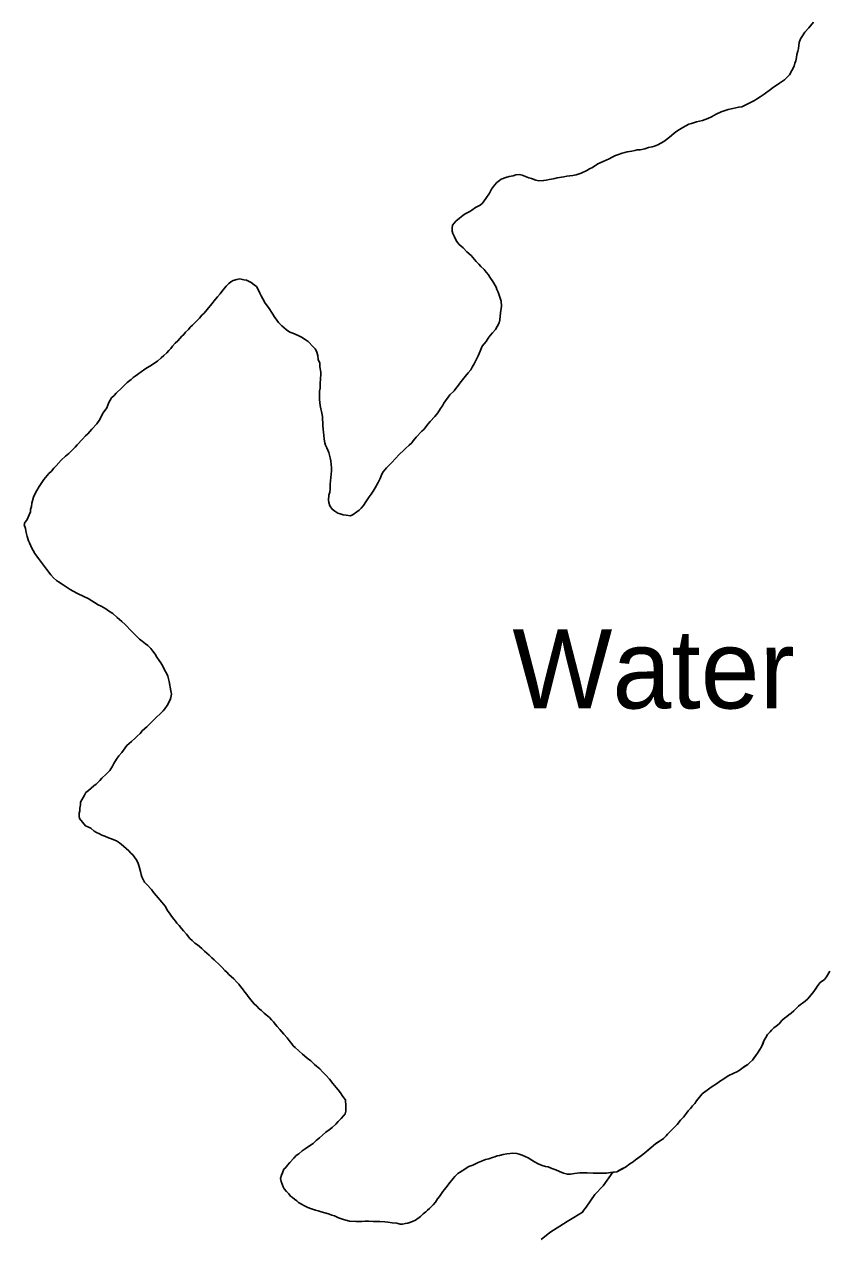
# Model space of a CAD drawing. Extents: x 3161665 to 3199565, y 885729 to 911164.
# Drawn here: x 3192155 to 3193171, y 906843 to 908375 of the extents above; entities that cross this region are included whole.
import ezdxf

# ---------------------------------------------------------------- set-up
doc = ezdxf.new("R2010")
doc.units = 0
for name, color, linetype in [('V-RIVR-IDEN', 7, 'Continuous'), ('V-SITE-VEGE', 7, 'Continuous'), ('V-TOPO-SHOR', 7, 'Continuous')]:
    doc.layers.add(name, color=color, linetype=linetype)

msp = doc.modelspace()

# ---------------------------------------------------------------- linework, layer by layer
at = {"layer": 'V-SITE-VEGE'}
for points in [[(3192818.4, 906848.3), (3192840.2, 906862.2), (3192848.9, 906867.5), (3192859.8, 906874), (3192860.9, 906876.1), (3192864.2, 906880.4), (3192875.1, 906896.6), (3192886, 906907.3), (3192898.1, 906924.5), (3192902.9, 906925.3), (3192914.1, 906931.2), (3192919.6, 906935), (3192923.8, 906937.7), (3192926.6, 906940.1), (3192936, 906946.9), (3192952.1, 906960.6), (3192959.1, 906965.3), (3192962.1, 906967.1), (3192965.2, 906970.4), (3192967, 906972.8), (3192976.8, 906982.3), (3192979.2, 906985), (3192983.5, 906990.4), (3192987.2, 906994.3), (3192991.1, 906999), (3192993.3, 907002), (3192996, 907005), (3192998.8, 907008.6), (3193001.5, 907011.3), (3193003.7, 907014.6), (3193011, 907023.5), (3193020.4, 907030.9), (3193023.5, 907033), (3193028.9, 907036.3), (3193034.1, 907040.1), (3193036.8, 907041.6), (3193043.5, 907046.4), (3193050.8, 907049.9), (3193054.4, 907051.4), (3193057.5, 907053.1), (3193060.8, 907055.8), (3193068.4, 907060.8), (3193070.8, 907062.9), (3193074.2, 907066.2), (3193080.6, 907075.2), (3193083.7, 907079.7), (3193085.8, 907083.2), (3193088.9, 907090.7), (3193091.1, 907094.9), (3193093.5, 907098.5), (3193096.6, 907101.8), (3193098.4, 907104.2), (3193101.2, 907107.2), (3193104.2, 907109.3), (3193107.9, 907112.2), (3193111.5, 907116.1), (3193114.9, 907119.4), (3193117.6, 907121.5), (3193120.1, 907123.5), (3193123.1, 907125.6), (3193129.2, 907131), (3193132.5, 907134.2), (3193135, 907136.3), (3193137.7, 907138.1), (3193140.8, 907140.5), (3193144.1, 907143.8), (3193152, 907153), (3193157, 907160.5), (3193159.7, 907164.1), (3193165.2, 907168.2), (3193167.9, 907171.5), (3193171.9, 907178.7)], [(3192807.5, 906839.7), (3192818.4, 906848.3)]]:
    msp.add_lwpolyline(points, dxfattribs=at)
at = {"layer": 'V-TOPO-SHOR'}
for points in [[(3193151.6, 908377.1), (3193145.5, 908370.2), (3193140.6, 908364.6), (3193136.6, 908358.9), (3193135.1, 908356.2), (3193133.2, 908351.7), (3193132.3, 908344.2), (3193131.6, 908340.8), (3193130.4, 908336.6), (3193130, 908332.7), (3193129.1, 908328.5), (3193127.8, 908325.5), (3193126.9, 908321.9), (3193124.1, 908316.2), (3193121.3, 908310.8), (3193114.6, 908304.3), (3193108.5, 908300.1), (3193105.5, 908298)], [(3193105.5, 908298), (3193100.9, 908295.1), (3193097, 908292.1), (3193089.1, 908286.5), (3193084.2, 908283.2), (3193079.4, 908280), (3193076.9, 908278.2), (3193069.4, 908274.6), (3193066.6, 908273.2), (3193060.9, 908270.5), (3193057, 908270), (3193049.4, 908268.2), (3193043.7, 908266.8), (3193034.9, 908264.2), (3193028.5, 908261.2), (3193022.5, 908257.7), (3193017.9, 908255.6), (3193011.2, 908253), (3193007.3, 908252.1), (3193003.7, 908251.3), (3192997.3, 908249.5), (3192994, 908248.4), (3192986.4, 908244.2), (3192982.2, 908241.6), (3192978.8, 908239.5), (3192975.5, 908237.1), (3192972.1, 908234.2), (3192967.6, 908230.3), (3192962.4, 908226.4), (3192954.8, 908222.3), (3192950.6, 908220.8), (3192947.6, 908220), (3192943, 908218.8), (3192938.5, 908217.4), (3192932.5, 908216.2), (3192928.8, 908216), (3192925.8, 908215.1), (3192922.2, 908214.5), (3192916.1, 908213.7), (3192913.1, 908212.5), (3192909.8, 908212), (3192905.3, 908210.2), (3192901.3, 908208.8), (3192897.1, 908206.7), (3192893.4, 908204.6), (3192889.8, 908203.2), (3192885.6, 908201.4), (3192879.2, 908198.2), (3192872.2, 908193.7), (3192868.6, 908191.9), (3192865.2, 908189.9), (3192858, 908186.6), (3192851.6, 908184.6), (3192847.4, 908183.5), (3192840.1, 908182.6), (3192836.2, 908182.1), (3192827.8, 908180.7), (3192824.7, 908179.8), (3192820.5, 908178.9), (3192817.5, 908178.4), (3192813.9, 908177.8), (3192810.5, 908177.2), (3192804.5, 908177), (3192800.6, 908177.7), (3192795.2, 908179.8), (3192791.9, 908180.8), (3192783.5, 908183.9), (3192780.2, 908184.8), (3192775.7, 908184.3), (3192772.3, 908183.4), (3192767.2, 908182.3), (3192763, 908181.1), (3192757.2, 908179.1), (3192754.8, 908177.3), (3192751.4, 908174.6), (3192748.4, 908171.6), (3192745, 908166.5), (3192742.2, 908161.4), (3192737.6, 908154.6), (3192733.3, 908148.6), (3192730.3, 908146.2), (3192724.5, 908143.3), (3192720, 908140), (3192717.6, 908138.2), (3192711.5, 908135), (3192708.4, 908132.9), (3192704.2, 908129.9), (3192699.9, 908125.8), (3192697.5, 908123.4), (3192695.7, 908121), (3192695.3, 908117.1), (3192695.3, 908113.5), (3192695.8, 908110.4), (3192697.9, 908106.2), (3192700.8, 908100.7), (3192703.8, 908096.5), (3192706.5, 908094.3), (3192708.9, 908092.2), (3192713.7, 908087.3), (3192719, 908082.4), (3192725.6, 908075.1)], [(3192725.6, 908075.1), (3192728.8, 908071.5), (3192731.5, 908068.7), (3192735.4, 908064.8), (3192738.1, 908061.7), (3192741, 908058.1), (3192742.8, 908055.3), (3192746.4, 908049.6), (3192750.5, 908042.6), (3192751.7, 908039.6), (3192753.2, 908036.2), (3192755.5, 908029.9), (3192756.9, 908024.7), (3192757.5, 908018.7), (3192756.2, 908010), (3192755.2, 908001.5), (3192754.5, 907997.6), (3192751.8, 907992.8), (3192749.9, 907989.2), (3192746.2, 907984.8), (3192743.2, 907981.5), (3192740.4, 907978.2), (3192738, 907974), (3192733.1, 907968), (3192730.3, 907961.7), (3192727.8, 907956), (3192722.9, 907945.9), (3192720.4, 907941.4), (3192718.6, 907938.1), (3192715.5, 907934.2), (3192711.5, 907929.7), (3192704.8, 907921.3), (3192703, 907918.7), (3192699.9, 907914.5), (3192697.8, 907911.8), (3192692, 907906.4), (3192684.6, 907896), (3192682.8, 907892.7), (3192680.6, 907889.4), (3192677, 907883.7), (3192673.3, 907879.2), (3192667.5, 907872.9), (3192664.4, 907869.4), (3192659.8, 907863.4), (3192656.8, 907860.7), (3192649.8, 907853.3), (3192645.8, 907848.5), (3192644, 907846.1), (3192640.9, 907842.8), (3192636.3, 907838.6), (3192633.6, 907836.3), (3192628.7, 907831.5), (3192623.2, 907825.8), (3192619.3, 907821.6), (3192615.6, 907817.8), (3192612.3, 907814.5), (3192608, 907809.4), (3192606.4, 907806.4), (3192604.3, 907800.7), (3192601.8, 907795.9), (3192597.8, 907789), (3192595.3, 907784.9), (3192592.9, 907781.3), (3192590.4, 907777.7), (3192588.6, 907775), (3192586.1, 907771.4), (3192583.1, 907766.6), (3192580.3, 907763.3), (3192577.9, 907760.9), (3192574.8, 907758.9), (3192570.3, 907755.3), (3192566.7, 907753.8), (3192561.2, 907754.5), (3192557.3, 907755.1), (3192553.7, 907756.1), (3192550.7, 907757.3), (3192546.8, 907759.5), (3192543.8, 907762.2), (3192540.6, 907766.5), (3192539.4, 907770.7), (3192538.8, 907773.7), (3192539.5, 907779.8), (3192540.5, 907783.7), (3192541.1, 907787.6), (3192541.2, 907793.6), (3192542.5, 907806.3), (3192542.6, 907810.5), (3192542.9, 907814.7), (3192542.4, 907818), (3192541.8, 907823.4), (3192541, 907826.8), (3192539.2, 907833.7), (3192536.9, 907839.5), (3192535.1, 907842.8), (3192534.2, 907845.8), (3192533.4, 907850.4), (3192532.9, 907855.8), (3192532.6, 907858.8), (3192532.3, 907863.3), (3192531.8, 907867.9), (3192531.3, 907879)], [(3192531.3, 907879), (3192530.2, 907885.4), (3192529.3, 907889), (3192528.5, 907893.2), (3192527.6, 907900.5), (3192527.7, 907907.7), (3192527.8, 907911.3), (3192528.4, 907915.2), (3192528.5, 907920.1), (3192528.9, 907927.6), (3192529.2, 907931.8), (3192529.2, 907935.4), (3192528.1, 907942.1), (3192527.9, 907946.6), (3192526.1, 907951.4), (3192525.3, 907956.3), (3192523.8, 907961.7), (3192522, 907964.7), (3192519.7, 907967.2), (3192513.1, 907973.9), (3192509.5, 907976.3), (3192505, 907979.4), (3192500.8, 907981.6), (3192493.9, 907984.3), (3192490.3, 907985.9), (3192485.9, 907988.7), (3192479.9, 907993.6), (3192476, 907997.8), (3192473.9, 908000.9), (3192470.4, 908005.7), (3192468.6, 908008.5), (3192463, 908017), (3192458.8, 908022.4), (3192455.9, 908027.9), (3192454.1, 908031.8), (3192452.3, 908035.2), (3192450.6, 908038.8), (3192447.9, 908043.4), (3192444.9, 908045.5), (3192441.3, 908048.6), (3192435.3, 908051.3), (3192432, 908052), (3192426.9, 908052.9), (3192423.3, 908052.4), (3192418.4, 908050.9), (3192415.7, 908049.1), (3192413, 908047.1), (3192409.6, 908043.8), (3192404.1, 908037.2), (3192402, 908034.2), (3192398.9, 908030.4), (3192396.2, 908027.4), (3192391.6, 908021.4), (3192385.8, 908014.2), (3192381.8, 908009.7), (3192379.1, 908007.1), (3192376, 908003.5), (3192367.2, 907994.5), (3192364.1, 907991.9), (3192362, 907989.2), (3192358.3, 907985.6), (3192356.2, 907982.9), (3192353.7, 907980.5), (3192348.5, 907974.9), (3192345.5, 907971.9), (3192342.1, 907968), (3192339.7, 907965.3), (3192337.3, 907962.6), (3192334.8, 907959.6), (3192331.2, 907956.1), (3192327.5, 907953.1), (3192322.9, 907948.9), (3192318.4, 907946), (3192315.6, 907944.2), (3192310.5, 907940.9), (3192307.1, 907938.9), (3192302.3, 907935.6), (3192297.7, 907932.3), (3192295, 907930.3), (3192292.3, 907928.5), (3192289.8, 907925.8), (3192284.6, 907922.2), (3192277.9, 907915.4), (3192270.9, 907908.8), (3192268.2, 907905.6), (3192265.1, 907902.6), (3192261.7, 907896.9), (3192259, 907890.3), (3192254.4, 907883.7), (3192252.5, 907880.1), (3192250.4, 907875.6), (3192246.4, 907869.9), (3192240.3, 907863.1), (3192237.5, 907860.4), (3192235.1, 907857.4), (3192232, 907854.7), (3192228.4, 907850.6), (3192221.7, 907843.4), (3192218.9, 907840.4), (3192216.2, 907837.4), (3192211, 907832.4)], [(3192211, 907832.4), (3192206.7, 907829.1), (3192201.2, 907824), (3192195.1, 907816.9), (3192192.1, 907813.9), (3192189, 907810.3), (3192186, 907807), (3192179.5, 907799.6), (3192173.7, 907790.9), (3192170.7, 907785.8), (3192168.2, 907781.3), (3192166.3, 907777.1), (3192164.4, 907769.9), (3192163.8, 907765.4), (3192162.8, 907761.8), (3192162.5, 907758.8), (3192157.9, 907748.3), (3192155.4, 907745.3), (3192154.8, 907742.3), (3192156.5, 907737.7), (3192157.4, 907732.6), (3192158.5, 907727.5), (3192160, 907722.3), (3192161.5, 907719.6), (3192164.1, 907713.8), (3192168.2, 907706), (3192172.7, 907699.9), (3192175.1, 907696.5), (3192179.2, 907691.4), (3192182.8, 907686.5), (3192188.4, 907679.2), (3192191.7, 907675.5), (3192195.3, 907672.2), (3192198, 907670.3), (3192203.9, 907666.4), (3192212.9, 907660.8), (3192221.3, 907656.2), (3192230.9, 907651.6), (3192235.4, 907649.4), (3192248.3, 907641.4), (3192251.9, 907639.6), (3192257.6, 907636.2), (3192261.1, 907633.8), (3192266.5, 907630.4), (3192272.2, 907625.5), (3192278.2, 907620.3), (3192282, 907616.3), (3192284.4, 907614.2), (3192288, 907610.2), (3192293.4, 907604.7), (3192300.2, 907598), (3192303.5, 907595.3), (3192308, 907592.2), (3192310.7, 907589.8), (3192314.5, 907586.1), (3192317.2, 907582.8), (3192320.2, 907578.8), (3192322.3, 907575.2), (3192325.2, 907570.9), (3192327.3, 907568.2), (3192329.7, 907563.9), (3192332.3, 907558.5), (3192334.4, 907554.8), (3192335.9, 907551.2), (3192337.9, 907544.6), (3192339.9, 907532.8), (3192340.7, 907528.6), (3192339.8, 907524.3), (3192339.1, 907521.3), (3192335.4, 907514.1), (3192332.4, 907510), (3192330.2, 907507.6), (3192327.2, 907504.3), (3192321.1, 907498.6), (3192318, 907495.7), (3192312.5, 907490.3), (3192309.5, 907487.3), (3192304.3, 907482.5), (3192301, 907478.7), (3192297.3, 907475.4), (3192294.9, 907473), (3192290.3, 907468.8), (3192284.5, 907463.5), (3192280.2, 907457.8), (3192278.1, 907454.8), (3192274.4, 907450.6), (3192271.3, 907446.2), (3192268, 907440.8), (3192266.1, 907437.5), (3192262.7, 907432.1), (3192258.2, 907427.6), (3192252.7, 907422.3), (3192250.2, 907419.6), (3192247.8, 907416.9), (3192245.4, 907414.8), (3192242.6, 907412.7), (3192235.9, 907406.8), (3192232.6, 907404.1), (3192231, 907400.8), (3192227.4, 907394.8), (3192225.8, 907392.1)], [(3192225.8, 907392.1), (3192225.8, 907388.8), (3192224.8, 907384.3), (3192224.8, 907381.3), (3192224.1, 907378.3), (3192224.1, 907374.4), (3192224.4, 907371.3), (3192232.1, 907362.2)], [(3192232.1, 907362.2), (3192235.1, 907361), (3192238.7, 907359.1), (3192242.9, 907355.5), (3192245.9, 907353.9), (3192249.8, 907352.1), (3192252.8, 907350.5), (3192256.7, 907349), (3192261.2, 907347.1), (3192265.1, 907345.9), (3192268.1, 907344.3), (3192271.4, 907343.1), (3192275, 907340.6), (3192277.6, 907338.5), (3192280.3, 907336.3), (3192283.6, 907333.6), (3192286.9, 907330.5), (3192289.3, 907327.8), (3192291.7, 907325.4), (3192294, 907322.6), (3192296.1, 907319.6), (3192298.2, 907315.9), (3192299.3, 907312), (3192301.4, 907304.4), (3192302.2, 907300.8), (3192303.1, 907297.8), (3192306.6, 907291.1), (3192309.6, 907288.1), (3192315.3, 907281.7), (3192318.5, 907277.7), (3192321.2, 907274.1), (3192328.7, 907265.9), (3192330.7, 907263.1), (3192332.8, 907260.7), (3192335.5, 907255.2), (3192339, 907250.7), (3192340.8, 907247.9), (3192343.8, 907244.3), (3192345.9, 907241.8), (3192347.6, 907239.4), (3192350.3, 907236.1), (3192353.3, 907232.4), (3192355.7, 907229.4), (3192359.8, 907225.1), (3192364, 907219.9), (3192366.7, 907217.2), (3192370.3, 907214.1), (3192373.6, 907211.7), (3192378.9, 907207.4), (3192382.5, 907204), (3192388.2, 907198.9), (3192391.8, 907195.5), (3192394.7, 907192.8), (3192401.6, 907186.3), (3192404.9, 907183), (3192408.1, 907179.6), (3192410.5, 907177.2), (3192413.2, 907174.2), (3192419.5, 907169), (3192423.3, 907164.7), (3192425.7, 907162.3), (3192427.8, 907159.2), (3192430.2, 907156.2), (3192433.5, 907152.2), (3192435.8, 907149.2), (3192437.6, 907146.7), (3192442.7, 907140.1), (3192445, 907137.3), (3192448.3, 907134.3), (3192451.6, 907131.2), (3192454.3, 907128.8), (3192457.6, 907125.7), (3192460.3, 907123.6), (3192464.4, 907120.2), (3192467.1, 907117.2), (3192469.5, 907114.7), (3192471.6, 907111.7), (3192474.2, 907108.6), (3192477.5, 907104.7), (3192480.2, 907101.9), (3192482.6, 907099.2), (3192486.7, 907094.3), (3192490.6, 907089.5), (3192492.7, 907086.7), (3192494.5, 907084.3), (3192496.9, 907082.2), (3192501.3, 907077.9), (3192506.1, 907073.9), (3192508.8, 907071.8), (3192512.1, 907068.7), (3192516.6, 907065.1), (3192521.3, 907060.5), (3192523.7, 907058.6), (3192528.2, 907055), (3192531.5, 907051.3), (3192535.6, 907047.4), (3192540.1, 907042.2), (3192544.6, 907036.7), (3192548.7, 907031.5), (3192551.1, 907028.8), (3192554.1, 907024.8)], [(3193140.8, 907140.5), (3193144.1, 907143.8), (3193148.4, 907148.8), (3193152, 907153), (3193154.8, 907157.2), (3193157, 907160.5), (3193159.7, 907164.1), (3193165.2, 907168.2), (3193167.9, 907171.5), (3193171.9, 907178.7)], [(3192752.1, 906945.1), (3192755.1, 906945.7), (3192759.6, 906946.8), (3192764.2, 906947.7), (3192768.4, 906948.2), (3192771.4, 906948.5), (3192776.8, 906948.1), (3192779.8, 906947.5), (3192783.4, 906946.3), (3192790.9, 906942.8), (3192795.7, 906939.8), (3192799.3, 906937.6), (3192803.8, 906935.2), (3192808.6, 906933.3), (3192812.8, 906932), (3192816.4, 906931.4), (3192820.9, 906929.5), (3192826, 906927.7), (3192830.8, 906925.5), (3192835.6, 906923.3), (3192840.7, 906922.1), (3192844.7, 906922.3), (3192849.8, 906922.9), (3192856.4, 906923.7), (3192865.8, 906923.9), (3192873, 906923.5), (3192876, 906923.5), (3192879.6, 906923.4), (3192884.5, 906923.4), (3192889.9, 906923.6), (3192895, 906924.2), (3192899.6, 906924.7), (3192902.9, 906925.3), (3192905.6, 906926.8), (3192910.2, 906929.1), (3192914.1, 906931.2), (3192919.6, 906935), (3192923.8, 906937.7), (3192926.6, 906940.1), (3192929, 906941.9), (3192936, 906946.9), (3192943, 906952.9), (3192949.4, 906958.2), (3192952.1, 906960.6), (3192956.1, 906963.3), (3192959.1, 906965.3), (3192962.1, 906967.1), (3192965.2, 906970.4), (3192967, 906972.8), (3192973.4, 906979), (3192976.8, 906982.3), (3192979.2, 906985), (3192983.5, 906990.4), (3192987.2, 906994.3), (3192991.1, 906999), (3192993.3, 907002), (3192996, 907005), (3192998.8, 907008.6), (3193001.5, 907011.3), (3193003.7, 907014.6), (3193011, 907023.5), (3193015.6, 907027.1), (3193020.4, 907030.9), (3193023.5, 907033), (3193028.9, 907036.3), (3193034.1, 907040.1), (3193036.8, 907041.6), (3193041.1, 907044.6), (3193043.5, 907046.4), (3193050.8, 907049.9), (3193054.4, 907051.4), (3193057.5, 907053.1), (3193060.8, 907055.8), (3193064.8, 907058.5), (3193068.4, 907060.8), (3193070.8, 907062.9), (3193074.2, 907066.2), (3193076.9, 907070.1), (3193080.6, 907075.2), (3193083.7, 907079.7), (3193085.8, 907083.2), (3193087.7, 907087.7), (3193088.9, 907090.7), (3193091.1, 907094.9), (3193093.5, 907098.5), (3193096.6, 907101.8), (3193098.4, 907104.2), (3193101.2, 907107.2), (3193104.2, 907109.3), (3193107.9, 907112.2), (3193111.5, 907116.1), (3193114.9, 907119.4), (3193117.6, 907121.5), (3193120.1, 907123.5), (3193123.1, 907125.6), (3193126.4, 907128.6), (3193129.2, 907131), (3193132.5, 907134.2), (3193135, 907136.3), (3193137.7, 907138.1), (3193140.8, 907140.5)], [(3192554.1, 907024.8), (3192556.4, 907021.5), (3192558.5, 907018.5), (3192560.3, 907016), (3192560.8, 907007.9), (3192560.7, 907001.6), (3192560.1, 906998.5), (3192558, 906995.9), (3192554.9, 906992.3), (3192551.2, 906988.7), (3192548.2, 906985.1), (3192543.6, 906981.3), (3192539.7, 906978.3), (3192535.4, 906975), (3192531.5, 906971.4), (3192527.8, 906968.2), (3192523.5, 906964.6), (3192519.6, 906960.7), (3192512.6, 906956.3), (3192509.3, 906954.2), (3192505.6, 906951.5), (3192501.3, 906948), (3192498.3, 906945.6), (3192495.2, 906942.3), (3192490.1, 906936.7), (3192487.3, 906933.7), (3192484.9, 906930.7), (3192482.7, 906928.3), (3192480.9, 906923.8), (3192479.6, 906920.8), (3192478.4, 906916.6), (3192479.2, 906912.7), (3192481.6, 906906.3), (3192483, 906903.6), (3192486, 906900.2), (3192489, 906897.2), (3192491.1, 906894.4), (3192493.5, 906892.6), (3192496.2, 906890.5), (3192498.8, 906888.3), (3192501.2, 906886.5), (3192504.8, 906884.3), (3192507.8, 906882.5), (3192512, 906880.3), (3192515, 906879.4), (3192518.6, 906877.9), (3192522.5, 906876.6), (3192525.8, 906875.7), (3192529.7, 906874.4), (3192534.5, 906873.2), (3192539.1, 906872.2), (3192543, 906870.3), (3192546.6, 906869.4), (3192551.4, 906867.2), (3192557.7, 906865), (3192560.7, 906864.1), (3192565.5, 906862.8), (3192573.6, 906862.2), (3192581.1, 906862.4), (3192585.1, 906862.6), (3192589.6, 906862.6), (3192595.3, 906862.5), (3192600.4, 906862.4), (3192603.7, 906862.4), (3192610.1, 906862), (3192614, 906861.7), (3192619.4, 906860.7), (3192625.1, 906860.1), (3192629.3, 906859.1), (3192632.3, 906859.1), (3192636, 906859.9), (3192639, 906860.2), (3192645, 906862.5), (3192648.7, 906864), (3192655.1, 906868.5), (3192658.7, 906872), (3192661.8, 906874.4), (3192663.9, 906876.8), (3192666.6, 906878.9), (3192671.2, 906883.6), (3192674, 906886.6), (3192676.7, 906890.8), (3192679.2, 906894.1), (3192683.5, 906900.4), (3192685.3, 906902.8), (3192688.7, 906907.2), (3192690.8, 906909.9), (3192696.3, 906916.5), (3192698.4, 906919.2), (3192702.1, 906922.8), (3192709.7, 906927.8), (3192712.7, 906929.9), (3192716.1, 906931.7), (3192721.2, 906933.4), (3192727.9, 906936.9), (3192734.2, 906939.6), (3192737.3, 906940.5), (3192741.5, 906941.6), (3192746, 906943.4), (3192749.1, 906944.2), (3192752.1, 906945.1)]]:
    msp.add_lwpolyline(points, dxfattribs=at)

# ---------------------------------------------------------------- texts
at = {"layer": 'V-RIVR-IDEN'}
msp.add_text('Water', height=100, dxfattribs=at).set_placement((3192771.2, 907510.4))

doc.saveas('drawing.dxf')
